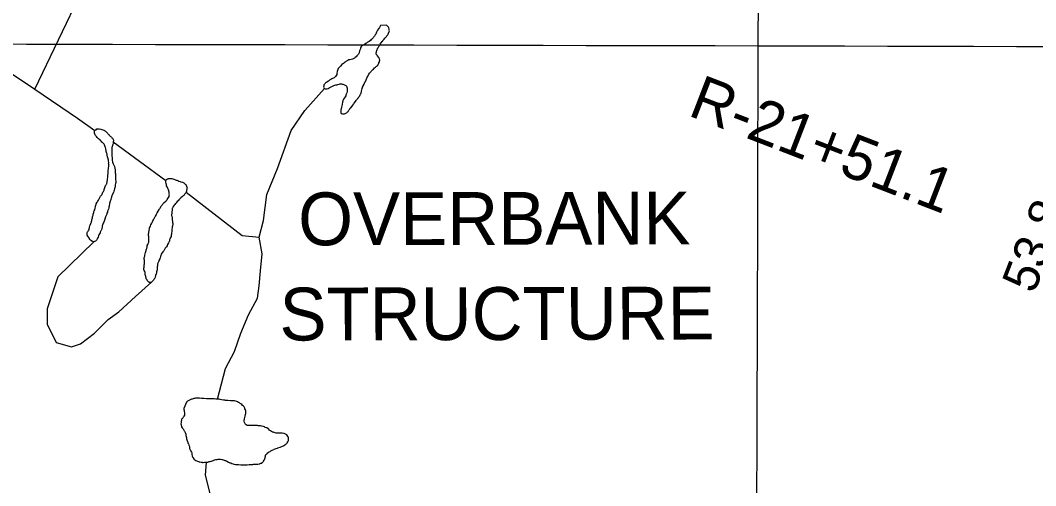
# Model space of a CAD drawing. Extents: x 3180038 to 3217926, y 922069 to 947485.
# Drawn here: x 3195944 to 3197867, y 938779 to 939660 of the extents above; entities that cross this region are included whole.
import ezdxf

# ---------------------------------------------------------------- set-up
doc = ezdxf.new("R2010")
doc.units = 0
for name, color, linetype in [('V-GRID-MAJR', 7, 'Continuous'), ('V-RIVR-IDEN', 7, 'Continuous'), ('V-RIVR-RANG', 7, 'Continuous'), ('V-RIVR-RANG-IDEN', 7, 'Continuous'), ('V-TOPO-SHOR', 7, 'Continuous')]:
    doc.layers.add(name, color=color, linetype=linetype)

msp = doc.modelspace()

# ---------------------------------------------------------------- linework, layer by layer
at = {"layer": 'V-GRID-MAJR'}
for points in [[(3197313.6, 927489.3), (3197327.7, 933549), (3197341.9, 939612.1), (3197356, 945675.2), (3197356, 945678.5)], [(3184296.3, 939644.8), (3186905.4, 939637.9), (3192123.6, 939624.6), (3197341.9, 939612.1), (3202560.1, 939600.3), (3207778.3, 939589.3), (3212996.5, 939579.1), (3215605.6, 939574.2)]]:
    msp.add_spline(points, degree=3, dxfattribs=at)
at = {"layer": 'V-TOPO-SHOR'}
msp.add_line((3196120.3, 939430.2), (3196220, 939356.7), dxfattribs=at)
for points in [[(3195971.8, 939529.8), (3196061.3, 939717.5), (3196087.3, 939749.3), (3196119.1, 939766.6), (3196133.5, 939766.6), (3196150.8, 939772.4), (3196175.8, 939818.9)], [(3195627.8, 939760.9), (3195971.8, 939529.8), (3196052.7, 939475), (3196085.3, 939451.7)], [(3196626.5, 939650.6), (3196625.2, 939647.9), (3196624.3, 939646.4), (3196622.7, 939644.1), (3196621, 939641.4), (3196620.3, 939639.8), (3196619.6, 939638.9), (3196619, 939637.6), (3196618.1, 939636), (3196617.4, 939634.2), (3196616.3, 939632.7), (3196615.6, 939631.8), (3196614.8, 939630.2), (3196614.1, 939629.3), (3196613, 939628.2), (3196612.3, 939627.3), (3196610.5, 939625.3), (3196609.7, 939624.6), (3196608.8, 939623.9), (3196607.2, 939622.3), (3196604.8, 939620.3), (3196603.6, 939619.8), (3196602.3, 939618.7), (3196601.4, 939618), (3196599.9, 939617.1), (3196598.5, 939616.5), (3196595.8, 939614.7), (3196593.8, 939613.5), (3196592.3, 939612.6), (3196590.3, 939611.1), (3196589.2, 939609.5), (3196588.3, 939607.7), (3196588.3, 939606.3), (3196587.6, 939605.2), (3196587.2, 939603.7), (3196586.7, 939602.5), (3196586.7, 939601.2), (3196586.1, 939599.8), (3196586.1, 939598.7), (3196585.4, 939597.4), (3196584.5, 939596), (3196581.7, 939592.9), (3196580.1, 939591.3), (3196578.5, 939589.7), (3196577, 939588.6), (3196575.9, 939587.7), (3196574.8, 939587.3), (3196573.4, 939586.8), (3196570.7, 939586.3), (3196568.5, 939585.7), (3196566.5, 939585.2), (3196564.5, 939584.1), (3196560.9, 939582), (3196559.4, 939581.1), (3196557.8, 939580), (3196556.2, 939578.7), (3196555.1, 939577.8), (3196553.3, 939576.4), (3196550.5, 939573.7), (3196549.1, 939572.4), (3196547.6, 939570.3), (3196546.5, 939568.8), (3196545.3, 939567.4), (3196544.2, 939563.6), (3196544.3, 939562.5), (3196543.8, 939560.5), (3196543.4, 939557.6), (3196542.7, 939556), (3196541.2, 939553.7), (3196539.8, 939552.8), (3196538.5, 939551.5), (3196537.2, 939550.8), (3196535.4, 939549.9), (3196534.3, 939549.2), (3196532.5, 939548.3), (3196529.8, 939546.7), (3196528.9, 939546.1), (3196527.8, 939545.2), (3196524.9, 939543.4), (3196522.2, 939541.6), (3196521.6, 939540.7), (3196520.2, 939539.3), (3196519.3, 939538), (3196518.9, 939535.3), (3196518.7, 939533.9), (3196518.9, 939532.4), (3196520.1, 939531), (3196521.4, 939530.6), (3196522.5, 939530.6), (3196524.8, 939530.6), (3196527, 939531.3), (3196529, 939532.2), (3196530.6, 939533.3), (3196531.7, 939534), (3196533, 939534.5), (3196535.5, 939535.6), (3196536.6, 939536.1), (3196537.7, 939536.7), (3196539.7, 939537.4), (3196541.9, 939538.3), (3196544.2, 939538.3)], [(3196621.8, 939576.1), (3196622.2, 939577), (3196623.1, 939578.8), (3196623.5, 939579.9), (3196624.2, 939581.9), (3196624.4, 939583.1), (3196624.9, 939584.6), (3196624.6, 939587.3), (3196623.9, 939588.4), (3196623, 939590), (3196620.1, 939593.6), (3196619.4, 939594.9), (3196618.3, 939596.4), (3196618.1, 939597.6), (3196618.5, 939600.3), (3196619, 939601.4), (3196619.4, 939603.2), (3196620.1, 939604.7), (3196620.5, 939606.3), (3196621.2, 939607.9), (3196622.7, 939609.7), (3196624, 939612.1), (3196624.9, 939613.9), (3196625.6, 939615.1), (3196626.9, 939616.8), (3196627.8, 939617.7), (3196629.6, 939620.2), (3196630.5, 939620.9), (3196631.1, 939622), (3196632.2, 939623.6), (3196633.1, 939624.5), (3196634.7, 939626.3), (3196636.7, 939628.5), (3196638, 939629.9), (3196639.1, 939631.9), (3196639.8, 939632.4), (3196640, 939632.6), (3196640.7, 939633.9), (3196641.8, 939636.2), (3196642.9, 939638.9), (3196643.3, 939640.4), (3196643.1, 939641.8), (3196643.1, 939643.8), (3196642, 939646), (3196641.3, 939647.3), (3196640.4, 939648.7), (3196639, 939650), (3196638.1, 939650.7), (3196637.2, 939651.3), (3196626.5, 939650.6)], [(3196544.2, 939538.3), (3196545.3, 939538.8), (3196548, 939539.5), (3196549.1, 939539.9), (3196550.4, 939540.2), (3196551.5, 939539.9), (3196552.7, 939539.9), (3196554, 939539.5), (3196555.1, 939539.3), (3196556.7, 939538.6), (3196557.8, 939538.4), (3196559.4, 939537.3), (3196560.5, 939536.6), (3196561.8, 939535.8), (3196562.8, 939534), (3196563, 939532), (3196563, 939529.3), (3196563.5, 939527.5), (3196563.2, 939525.5), (3196562.4, 939523), (3196561.9, 939521.7), (3196561.5, 939520.5), (3196560.8, 939519.4), (3196560.4, 939517.4), (3196558.2, 939513.4), (3196556.2, 939510.9), (3196555.5, 939509.8), (3196555.3, 939508.7), (3196555.1, 939507.3), (3196554.4, 939505.5), (3196554.4, 939504.4), (3196554, 939502.2), (3196554, 939501), (3196552.7, 939495.7), (3196552.5, 939494.5), (3196552, 939493.2), (3196551.6, 939492.1), (3196551.4, 939491), (3196551.2, 939488.1), (3196551.4, 939485.2), (3196551.6, 939484), (3196552.5, 939483.6), (3196554.1, 939482.9), (3196555.4, 939482.9), (3196557, 939482.9), (3196558.3, 939483.2), (3196559.5, 939483.9), (3196561, 939484.3), (3196563.2, 939485.9), (3196564.1, 939486.8), (3196565, 939487.9), (3196566.4, 939489.9), (3196567.2, 939490.6), (3196567.7, 939491.5), (3196568.4, 939492.4), (3196569.2, 939493.7), (3196570.1, 939494.6), (3196572.8, 939497.8), (3196573.7, 939499.4), (3196575.9, 939502.3), (3196576.6, 939503.6), (3196579, 939506.8), (3196580.3, 939508.3), (3196581, 939509.5), (3196582.8, 939511.3), (3196583.4, 939512.6), (3196584.6, 939513.7), (3196585.4, 939515.1), (3196587, 939517.1), (3196587.9, 939519.1), (3196588.5, 939520.2), (3196589.2, 939521.1), (3196589.4, 939521.6), (3196589.7, 939522.5), (3196590.1, 939525.2), (3196590.3, 939526.1), (3196591.4, 939531.2), (3196592.1, 939532.8), (3196592.5, 939533.7), (3196593.4, 939535.3), (3196593.6, 939535.9), (3196595.4, 939539.5), (3196596.3, 939541.5), (3196596.9, 939542.9), (3196597.8, 939544.4), (3196599.4, 939547.6), (3196600.7, 939551), (3196601.3, 939552.7), (3196602.9, 939555.2), (3196604.4, 939558.1), (3196605.8, 939560.1), (3196608.7, 939563.5), (3196609.3, 939564.4), (3196611.3, 939566.2), (3196612.9, 939567.8), (3196615.3, 939570), (3196616.9, 939571.6), (3196618.2, 939573), (3196619.1, 939573.6), (3196620.4, 939575), (3196621.8, 939576.1)], [(3196258.2, 939334.8), (3196364.5, 939252.6), (3196396.3, 939249.7), (3196405, 939281.5), (3196410.8, 939330.6), (3196431, 939379.7), (3196457, 939451.9), (3196483, 939489.4), (3196520.1, 939531)], [(3196092.8, 939435.6), (3196091.7, 939436.7), (3196090.3, 939438), (3196089.4, 939438.7), (3196088.3, 939440.3), (3196086.7, 939442), (3196085.8, 939443.6), (3196084.9, 939446.3), (3196084.4, 939447.4), (3196084.4, 939449), (3196084.6, 939450.1), (3196085.3, 939451.7), (3196086.6, 939452.8), (3196087.5, 939453.2), (3196089.3, 939454.6), (3196092, 939454.6), (3196093.1, 939454.6), (3196093.8, 939454.6), (3196096.5, 939454.2), (3196098.5, 939453.7), (3196100.7, 939452.9), (3196102.3, 939452.2), (3196103.4, 939451.8), (3196104.5, 939451.1), (3196105.7, 939450.4), (3196108.1, 939448), (3196109.7, 939446), (3196110.8, 939444.9), (3196111.7, 939444), (3196112.6, 939443.1), (3196114, 939441.8), (3196115.1, 939440.6), (3196116, 939439.8), (3196116.9, 939438.9), (3196117.8, 939438), (3196118.9, 939436.9), (3196120.3, 939434.6), (3196120.5, 939433.5), (3196120.5, 939432), (3196120.3, 939430.2), (3196119.9, 939427.7), (3196119.2, 939425.2), (3196118.8, 939424.1), (3196118.6, 939422.8), (3196118.4, 939421.4), (3196117.5, 939419.2), (3196117.5, 939418.7), (3196117.3, 939417.2), (3196117.3, 939415.8), (3196117.3, 939412.7), (3196117.5, 939408.9), (3196117.5, 939407.8), (3196117.6, 939404.9), (3196117.8, 939402.9), (3196118, 939400.4), (3196118, 939398.4), (3196118.3, 939394.8), (3196118.5, 939393.3), (3196118.7, 939391.7), (3196120.1, 939388.8), (3196121, 939386.3), (3196122.6, 939383.7), (3196123.5, 939377.4), (3196123.8, 939371.8), (3196124.2, 939369.6), (3196124.5, 939367.1), (3196124.3, 939363.1), (3196124.5, 939361.3), (3196124.7, 939358.2), (3196124.8, 939355.7), (3196124.8, 939353), (3196124.3, 939351.5), (3196123.7, 939349), (3196123.5, 939346.1), (3196123.3, 939343.4), (3196122.8, 939341.4), (3196121.7, 939338.9), (3196121.1, 939337.1), (3196120.4, 939334), (3196117.8, 939328.8), (3196116.7, 939325.7), (3196116.2, 939323.7), (3196115.3, 939320.8), (3196114.9, 939319.2), (3196114.5, 939317.9), (3196113.1, 939313.4), (3196113.2, 939312.3), (3196112.7, 939309.8), (3196112.7, 939308.5), (3196112.1, 939306.4), (3196111.6, 939305.1), (3196111, 939302.6), (3196110.5, 939301.3), (3196109.4, 939298.8), (3196109, 939297), (3196108.3, 939295.2), (3196107.9, 939293.5), (3196105.7, 939288.1), (3196104.1, 939284), (3196103.7, 939281.6), (3196102.4, 939278.2)], [(3196071, 939253.7), (3196071, 939255), (3196071, 939258.6), (3196071.4, 939259.9), (3196072.5, 939261), (3196073.4, 939262.2), (3196074.3, 939264.2), (3196075.4, 939268.9), (3196076, 939270.9), (3196076.5, 939272.3), (3196077.8, 939275.4), (3196078.2, 939277.2), (3196078.7, 939278.3), (3196079.1, 939279.4), (3196079.3, 939281), (3196079.8, 939283.2), (3196080, 939284.3), (3196080.6, 939286.4), (3196081.1, 939288.2), (3196081.5, 939290.2), (3196082, 939291.3), (3196082.4, 939293.5), (3196083.1, 939296.2), (3196083.5, 939298.2), (3196084.2, 939299.4), (3196085, 939301.6), (3196085.9, 939304.7), (3196086.6, 939307.2), (3196086.6, 939308.3), (3196087.2, 939310.3), (3196087.7, 939311.5), (3196088.1, 939312.6), (3196089.4, 939315.7), (3196090.1, 939316.8), (3196091, 939318), (3196092.1, 939320), (3196093.2, 939322.2), (3196094.7, 939324.9), (3196095.6, 939326), (3196096.3, 939327.4), (3196097.2, 939328.5), (3196098.3, 939330.1), (3196099, 939331.4), (3196100.1, 939333.2), (3196100.5, 939334.6), (3196101.6, 939336.1), (3196102.1, 939337.3), (3196102.7, 939338.4), (3196102.9, 939339.7), (3196103.8, 939342), (3196104, 939343.5), (3196104.9, 939345.8), (3196105.6, 939347.3), (3196106.5, 939348.9), (3196107.1, 939349.8), (3196107.8, 939350.7), (3196108.2, 939352.7), (3196108.4, 939354.1), (3196108.9, 939355.4), (3196108.9, 939356.5), (3196109.1, 939357.6), (3196109.3, 939359.2), (3196109.7, 939363.2), (3196110, 939364.4), (3196109.9, 939365.5), (3196109.9, 939366.8), (3196110.4, 939370), (3196110.6, 939375.1), (3196110.6, 939376.7), (3196111, 939378.9), (3196111, 939380.2), (3196111.6, 939384.3), (3196111.6, 939385.4), (3196111.6, 939386.5), (3196111.6, 939387.6), (3196111.4, 939389), (3196111.6, 939391), (3196111.4, 939393.7), (3196111.3, 939395), (3196111.1, 939395.7), (3196110, 939399.7), (3196109.5, 939401.9), (3196108.6, 939404.8), (3196108.4, 939406.8), (3196108.1, 939408.2), (3196107, 939411.7), (3196106.5, 939414.4), (3196106.3, 939415.5), (3196106.1, 939417.1), (3196105.2, 939419.3), (3196104.9, 939420.5), (3196104.3, 939422.7), (3196103.6, 939424.7), (3196103.1, 939425.8), (3196100.9, 939427.6), (3196099.5, 939428.9), (3196098.6, 939429.8), (3196097.3, 939431.2), (3196095.9, 939432.5), (3196093.7, 939434.7), (3196092.8, 939435.6)], [(3196180.7, 939183.4), (3196180.3, 939184.7), (3196178.9, 939186.5), (3196178.3, 939188.5), (3196177.8, 939189.4), (3196178, 939191), (3196178.5, 939192.8), (3196178.9, 939194.3), (3196178.7, 939196.1), (3196178.9, 939197.2), (3196179.1, 939199), (3196179.1, 939201.5), (3196179.1, 939204), (3196179.1, 939204.6), (3196179.1, 939206.2), (3196179, 939207.8), (3196179, 939210.9), (3196179.2, 939211.6), (3196179.2, 939212.7), (3196179.7, 939214), (3196179.9, 939215.4), (3196180.6, 939218.3), (3196181.2, 939220.7), (3196182.3, 939224.3), (3196182.7, 939226.1), (3196183.2, 939227.2), (3196183.6, 939228.4), (3196184.5, 939231.5), (3196184.7, 939233.7), (3196185.4, 939235.5), (3196186.3, 939237.5), (3196187.4, 939240.5), (3196187.8, 939242.9), (3196187.8, 939245.8), (3196187.8, 939247.6), (3196187.5, 939249.4), (3196187.5, 939250.7), (3196187.1, 939252.7), (3196186.8, 939254.5), (3196187.1, 939255.7), (3196187.3, 939257.7), (3196187.5, 939259.2), (3196187.9, 939262.6), (3196188.6, 939266.2), (3196189, 939267.1), (3196190.1, 939269.1), (3196190.8, 939270.4), (3196191.6, 939272.9), (3196193.4, 939276.3), (3196194.5, 939279), (3196195.4, 939280.5), (3196196.7, 939282.8), (3196197.6, 939284.8), (3196199.8, 939288.6), (3196200.3, 939289.7), (3196201.4, 939291.5), (3196202, 939293.1), (3196203.2, 939295.6), (3196205.4, 939298.9), (3196207.1, 939302.1), (3196207.8, 939303.2), (3196208.9, 939304.8), (3196209.6, 939306.1), (3196210.5, 939307.7), (3196212.2, 939309.9), (3196212.9, 939311), (3196213.8, 939312.2), (3196214.9, 939313.7), (3196216.9, 939315.3), (3196219.6, 939317.8), (3196221.4, 939319.6), (3196222.2, 939320.7), (3196223.6, 939322.7), (3196224.9, 939325), (3196225.8, 939327), (3196226.2, 939328.8), (3196226.4, 939329.9), (3196226.2, 939331.9), (3196226.2, 939334.6), (3196225.5, 939336.6), (3196225.5, 939337.7), (3196224.6, 939339.1), (3196224.1, 939340.6), (3196222.8, 939343.7), (3196222.3, 939345.3), (3196221.2, 939346.9), (3196221, 939349.3), (3196220.7, 939351.1), (3196220, 939353.6), (3196220, 939355.1), (3196220, 939356.7), (3196220.7, 939357.8), (3196221.1, 939358.9), (3196222.2, 939359.4), (3196223.4, 939360.1), (3196224.5, 939360.5), (3196226.5, 939361), (3196228.1, 939361), (3196229.2, 939361), (3196231.4, 939360.6), (3196233.2, 939360.1)], [(3196233.2, 939360.1), (3196234.8, 939359.5), (3196238.1, 939358.4), (3196239, 939357.9), (3196240.6, 939357.5), (3196242.8, 939356.8), (3196244.6, 939355.9), (3196247.1, 939355.3), (3196248.4, 939354.6), (3196251.6, 939353.8), (3196252.7, 939353.1), (3196253.6, 939352.4), (3196255.2, 939351.3), (3196256.3, 939350), (3196257.6, 939349.1), (3196258.5, 939347.1), (3196259.5, 939345.1), (3196259.9, 939343.5), (3196259.7, 939342.4), (3196259.3, 939340.2), (3196259, 939338.8), (3196258.6, 939337), (3196258.2, 939334.8), (3196257.5, 939333.9), (3196255.9, 939331.6), (3196255.3, 939330.3), (3196254.2, 939329.2), (3196253.3, 939328.3), (3196251.5, 939326.5), (3196248.4, 939324), (3196245.7, 939321.7), (3196244.6, 939320.2), (3196243.3, 939318.6), (3196241.3, 939317), (3196240.2, 939315.4), (3196239.1, 939314.3), (3196238.2, 939313.4), (3196236.6, 939311.8), (3196235.3, 939310.3), (3196233.5, 939307.6), (3196232.8, 939305.8), (3196232.2, 939304.9), (3196231.7, 939303.8), (3196231.7, 939302.2), (3196231.7, 939300.9), (3196231.5, 939299.7), (3196231.3, 939298.4), (3196231.1, 939295.9), (3196231.1, 939294.8), (3196230.7, 939292.6), (3196230.7, 939291), (3196230.9, 939289.2), (3196231.6, 939286.1), (3196231.6, 939284.3), (3196231.8, 939282.5), (3196232.3, 939279.4), (3196232.5, 939277.6), (3196233, 939275.4), (3196232.8, 939274.3), (3196232.4, 939270.9), (3196231.9, 939269.3), (3196231.7, 939267.5), (3196231.3, 939264.9), (3196231.1, 939262.8), (3196231.1, 939261), (3196230.4, 939257), (3196230.2, 939255.5), (3196229.8, 939253.4), (3196229.6, 939252.1), (3196229.6, 939251), (3196228.7, 939249.2), (3196227.6, 939245.8), (3196226.9, 939244.7), (3196226.5, 939242.9), (3196225.8, 939241.1), (3196225.2, 939240), (3196224.7, 939238.9), (3196223.2, 939235.7), (3196222.5, 939234.4), (3196222.1, 939233.3), (3196221, 939231.7), (3196218.5, 939228.6), (3196215.9, 939224.1), (3196213.9, 939221.8), (3196213, 939220.2), (3196212.1, 939219.1), (3196211, 939217.3), (3196210.3, 939214.9), (3196209.4, 939212.8), (3196209, 939210.8), (3196208.6, 939208.8), (3196206.8, 939205.7), (3196206.3, 939204.1), (3196205.7, 939203), (3196204.6, 939200.5), (3196204.1, 939199.2), (3196203.7, 939196.7), (3196203.7, 939195.6), (3196203.5, 939193.4), (3196203.5, 939191.8), (3196203.5, 939190.2)], [(3196102.4, 939278.2), (3196101.1, 939276.2), (3196099.5, 939272.2), (3196099.3, 939271), (3196099.1, 939269.7), (3196098.9, 939268.6), (3196097.8, 939263.7), (3196097.3, 939262.5), (3196096.7, 939261.4), (3196096.2, 939260.3), (3196095.6, 939258.9), (3196095.1, 939257.8), (3196092.9, 939254), (3196092, 939252.2), (3196091.4, 939250), (3196090.5, 939247.7), (3196090, 939246.2), (3196089.2, 939244.8), (3196088, 939243.7), (3196086.7, 939242.3), (3196084.7, 939241.4), (3196083.6, 939240.8), (3196081.4, 939241.2), (3196080, 939241.9), (3196079.1, 939242.3), (3196078.7, 939242.7), (3196077.1, 939243.9), (3196076.4, 939244.7), (3196075.3, 939246.1), (3196075.1, 939247), (3196071, 939253.7)], [(3196083.6, 939240.8), (3196015.1, 939174.6), (3195994.9, 939114), (3195994.9, 939085.1), (3196012.2, 939050.4), (3196041.1, 939041.8), (3196058.4, 939047.5), (3196084.4, 939067.8), (3196110.4, 939093.7), (3196130.6, 939108.2), (3196162.4, 939137.1), (3196192.5, 939164.4)], [(3196317.9, 938943.1), (3196332.8, 939001.3), (3196350.1, 939033.1), (3196361.7, 939067.8), (3196376.1, 939102.4), (3196393.4, 939134.2), (3196396.3, 939157.3), (3196399.2, 939186.2), (3196402.1, 939217.9), (3196396.3, 939249.7)], [(3196203.5, 939190.2), (3196203.5, 939189.1), (3196203.3, 939187.8), (3196202.9, 939185.7), (3196202.2, 939184.2), (3196201.8, 939181.7), (3196201.3, 939180.4), (3196200.2, 939177), (3196200, 939175.7), (3196199.4, 939174.5), (3196198.9, 939172.3), (3196197.8, 939171), (3196196.9, 939169.6), (3196196.3, 939168.5), (3196195.6, 939167.6), (3196194.5, 939166.5), (3196192.5, 939164.4), (3196191.6, 939163.8), (3196190.3, 939163.8), (3196189.1, 939164), (3196188, 939164.6), (3196187.8, 939164.6), (3196186.4, 939166), (3196185.3, 939167.3), (3196185.1, 939167.3), (3196184.4, 939168.9), (3196183.7, 939169.8), (3196182.6, 939171.1), (3196182.4, 939172.7), (3196182.1, 939174), (3196181.7, 939175.1), (3196181, 939176.9), (3196180.6, 939178.2), (3196180.7, 939183.4)], [(3196394.6, 938892.7), (3196393.3, 938893), (3196389.9, 938892.9), (3196388.8, 938892.9), (3196387, 938892.9), (3196384.1, 938892.9), (3196382.3, 938892.9), (3196379.4, 938892.9), (3196375.2, 938893.1), (3196373.8, 938893.3), (3196372, 938894.4), (3196370.7, 938895.7), (3196370, 938896.6), (3196369.5, 938897.5), (3196368.9, 938898.9), (3196368.4, 938901.1), (3196368.4, 938903.8), (3196368.6, 938904.9), (3196368.8, 938906), (3196369.3, 938908), (3196370.1, 938911), (3196370.8, 938914.1), (3196371, 938915.7), (3196371.4, 938916.8), (3196371.4, 938918.3), (3196371, 938920.8), (3196370.5, 938922.6), (3196369.6, 938924.8), (3196369.4, 938925.9), (3196368, 938928.2), (3196366.7, 938929.5), (3196365.1, 938931), (3196363.8, 938932.8), (3196362, 938934.2), (3196360.4, 938935), (3196359, 938935.9), (3196357.5, 938936.6), (3196355.7, 938937.9), (3196354.1, 938938.8), (3196349.8, 938939.7), (3196347.6, 938939.9), (3196346, 938939.9), (3196343.6, 938939.9), (3196342, 938940.1), (3196337.5, 938940.3), (3196334.9, 938940.5), (3196333.1, 938940.5), (3196331.3, 938940.9), (3196329.3, 938941.1), (3196325.5, 938941.8), (3196323, 938942.4), (3196320.8, 938942.9), (3196319.2, 938943.1), (3196317.9, 938943.1), (3196314.7, 938943.3), (3196311.6, 938943.5), (3196308.7, 938943.5), (3196304.7, 938943.5), (3196303.5, 938943.4), (3196301.1, 938943.7), (3196300, 938943.4), (3196298.6, 938943.6), (3196296.6, 938943.6), (3196291.7, 938944.5), (3196290.1, 938944.5), (3196289, 938944.5), (3196287.4, 938944.5), (3196283.8, 938944.9), (3196277.6, 938944.9), (3196276, 938944.6), (3196274, 938944.4), (3196272.9, 938944.2), (3196271.3, 938943.7), (3196269.5, 938943.3), (3196268.4, 938942.8), (3196266.9, 938942.1), (3196264.6, 938941.4), (3196263.1, 938940.5), (3196261.1, 938939.4), (3196260.2, 938938.7), (3196259.3, 938938.1), (3196258.6, 938937.2), (3196254, 938925.3)], [(3196254, 938925.3), (3196253.8, 938923.7), (3196254.2, 938921.3), (3196254.5, 938919.7), (3196254.9, 938917.2), (3196255.4, 938915.4), (3196255.2, 938912.8), (3196253.9, 938910.5), (3196253.4, 938909.6), (3196252.7, 938908.7), (3196251.2, 938906.7), (3196250.1, 938905.8), (3196249.6, 938904.2), (3196249.2, 938902.7), (3196248.8, 938901.3), (3196248.5, 938899.1), (3196248.3, 938896.4), (3196248.6, 938894.4), (3196249.7, 938890.6), (3196250.8, 938889), (3196252, 938887.7), (3196252.6, 938886.6), (3196253.1, 938885.5), (3196254, 938884.4), (3196254.7, 938883), (3196255.4, 938882.1), (3196256, 938881), (3196256.5, 938879.9), (3196257.4, 938876.5), (3196257.6, 938875), (3196257.9, 938873.9), (3196258.6, 938870.3), (3196258.8, 938869.2), (3196259, 938867.6), (3196259.7, 938865.8), (3196260.8, 938862.9), (3196261.3, 938861.4), (3196261.7, 938859.6), (3196262.4, 938858.7), (3196263.6, 938856), (3196264, 938854.9), (3196264.7, 938853.1), (3196264.7, 938850.4), (3196264.7, 938849.3), (3196265.2, 938848.2), (3196266.1, 938847.1), (3196267.4, 938844.6), (3196268.1, 938842.6), (3196268.8, 938841.5), (3196268.8, 938839.5), (3196268.8, 938838.1), (3196269.7, 938835.9), (3196269.9, 938834.8), (3196270.2, 938833.7), (3196270.8, 938832.6), (3196272.6, 938830.3), (3196273.1, 938829.2), (3196276.9, 938826.8), (3196279.8, 938825.5), (3196281.8, 938824.8), (3196283.2, 938824.6), (3196284.3, 938824.1), (3196286.8, 938823.5), (3196288.3, 938823.5), (3196289.5, 938823.3), (3196290.6, 938823.3), (3196293, 938823.7), (3196295.5, 938823.8), (3196296.8, 938823.5), (3196297.5, 938823.5), (3196299.1, 938824), (3196300.4, 938824.2), (3196301.7, 938824.7), (3196304, 938825.1), (3196305.5, 938825.6), (3196306.4, 938825.8), (3196308, 938826.3), (3196309.3, 938826.7), (3196310.5, 938827.4), (3196314.5, 938828.6), (3196317.2, 938829), (3196318.7, 938829.3), (3196319.8, 938829.5), (3196322.1, 938829.5), (3196323.4, 938829.1), (3196325.9, 938828.6), (3196327.4, 938828.6), (3196328.6, 938828), (3196330.1, 938827.5), (3196331.7, 938827.1), (3196332.8, 938826.7), (3196333.9, 938826.2), (3196335.1, 938825.5), (3196338.4, 938823.8), (3196339.8, 938823.3), (3196341.3, 938822.7), (3196342.7, 938822.2), (3196344.7, 938821.4), (3196347.2, 938820.5), (3196348.3, 938820), (3196351.9, 938819.4)], [(3196351.9, 938819.4), (3196353.2, 938819.4), (3196354.8, 938819.2), (3196357.7, 938819), (3196361.9, 938818.8), (3196364.8, 938818.6), (3196366.4, 938818.8), (3196370.2, 938818.8), (3196372.7, 938818.8), (3196374, 938818.8), (3196377.6, 938819.1), (3196378.9, 938819.1), (3196380.5, 938819.1), (3196381.8, 938819.3), (3196383.2, 938819.3), (3196384.5, 938819.3), (3196385.9, 938819.8), (3196387, 938820), (3196388.8, 938820), (3196390.6, 938820), (3196392.6, 938820.1), (3196394.1, 938820.1), (3196396.6, 938820.5), (3196397.7, 938820.5), (3196397.9, 938821), (3196398.6, 938821.2), (3196399.9, 938821.7), (3196401.3, 938822.1), (3196402.2, 938823.2), (3196403.3, 938823.9), (3196403.9, 938825), (3196404.6, 938825.9), (3196405.9, 938827.7), (3196406.6, 938828.9), (3196407, 938830), (3196407.7, 938832), (3196408.1, 938833.6), (3196408.4, 938834.7), (3196408.6, 938836.9), (3196409.2, 938838.3), (3196410.8, 938839.8), (3196411.9, 938841), (3196414.1, 938842.8), (3196415.5, 938843.2), (3196417.3, 938843.9), (3196418.8, 938845), (3196421.3, 938846.2), (3196424.2, 938847.7), (3196425.1, 938848.2), (3196426.8, 938848.9), (3196428.6, 938849.8), (3196431.1, 938850.5), (3196432.2, 938850.9), (3196436.2, 938852.3), (3196437.6, 938852.5), (3196439.6, 938853.2), (3196440.7, 938853.7), (3196442.5, 938854.8), (3196443.4, 938855.2), (3196445.4, 938856.6), (3196446.7, 938857), (3196447.6, 938858.2), (3196448.9, 938859.3), (3196449.8, 938860.6), (3196450.7, 938862), (3196451.8, 938863.6), (3196452, 938864.9), (3196452.2, 938866.2), (3196452.2, 938867.4), (3196452.2, 938868.9), (3196452, 938870), (3196451.3, 938871.4), (3196450.9, 938872.3), (3196448.8, 938875.2), (3196447.9, 938876.1), (3196446.4, 938876.7), (3196445.2, 938877.2), (3196443.9, 938877.8), (3196440.1, 938878.5), (3196437.6, 938878.5), (3196436.5, 938878.5), (3196434.3, 938878.4), (3196431.8, 938878.4), (3196428.9, 938878.6), (3196426.9, 938879.1), (3196424.7, 938879.7), (3196423.5, 938880.2), (3196422, 938880.6), (3196417.9, 938883), (3196416.8, 938883.9), (3196415.7, 938884.6), (3196414.8, 938885.9), (3196413.7, 938886.6), (3196411, 938888.4), (3196407.8, 938889.5), (3196406.5, 938890.4), (3196404.5, 938891), (3196400.9, 938892.1), (3196399.1, 938892.3), (3196397.3, 938892.5), (3196394.6, 938892.7)], [(3196293.6, 938650.4), (3196301, 938735.6), (3196303.9, 938764.5), (3196295.2, 938799.2), (3196296.8, 938823.5)]]:
    msp.add_lwpolyline(points, dxfattribs=at)

# ---------------------------------------------------------------- texts
at = {"layer": 'V-RIVR-IDEN'}
for s, p in [('OVERBANK', (3196470.5, 939234.2)), ('STRUCTURE', (3196435.1, 939054))]:
    msp.add_text(s, height=100, rotation=0.1453, dxfattribs=at).set_placement(p)
at = {"layer": 'V-RIVR-RANG'}
msp.add_text('53.8', height=67, rotation=68.7583, dxfattribs=at).set_placement((3197864.2, 939140.9))
at = {"layer": 'V-RIVR-RANG-IDEN'}
msp.add_text('R-21+51.1', height=83, rotation=338.9028, dxfattribs=at).set_placement((3197206.5, 939480.9))

doc.saveas('drawing.dxf')
